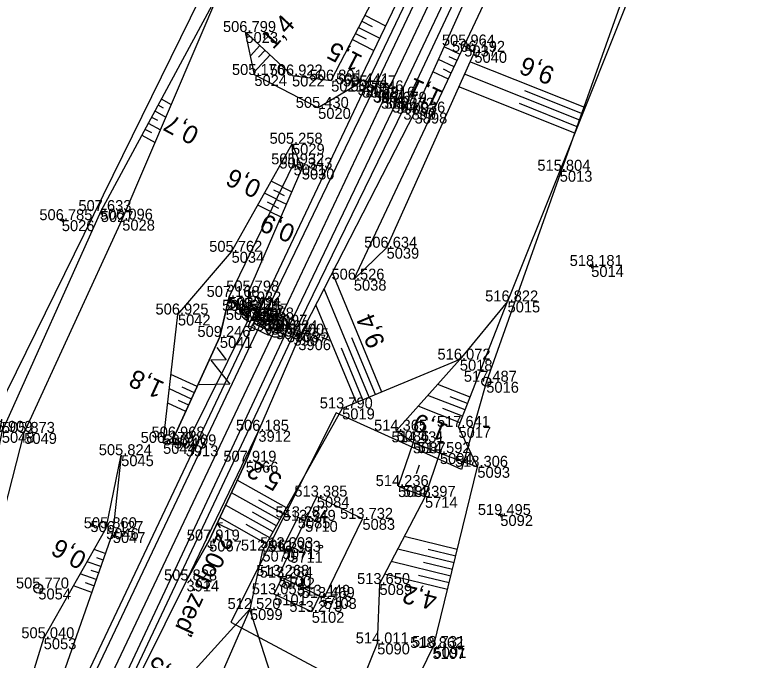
# Model space of a CAD drawing. Extents: x -1234191 to 23050, y -1290331 to -741191.
# Drawn here: x -864886.9 to -864806.3, y -1104067.8 to -1103997.2 of the extents above; entities that cross this region are included whole.
import ezdxf

# ---------------------------------------------------------------- set-up
doc = ezdxf.new("R2010")
doc.units = 0
for name, color, linetype in [('Vrstva 1', 7, 'Continuous'), ('Vrstva 13', 7, 'Continuous'), ('Vrstva 23', 7, 'Continuous'), ('Vrstva 4', 7, 'Continuous'), ('Vrstva 48', 7, 'Continuous'), ('Vrstva 49', 7, 'Continuous'), ('Vrstva 50', 7, 'Continuous'), ('Vrstva 53', 7, 'Continuous'), ('Vrstva 59', 7, 'Continuous'), ('Vrstva 60', 7, 'Continuous'), ('Vrstva 61', 7, 'Continuous'), ('Vrstva 7', 7, 'Continuous')]:
    doc.layers.add(name, color=color, linetype=linetype)

msp = doc.modelspace()

# ---------------------------------------------------------------- linework, layer by layer
at = {"layer": 'Vrstva 1'}
msp.add_lwpolyline([(-864742.93, -1103709.996), (-864743.322, -1103720.931), (-864744.881, -1103740.785), (-864746.479, -1103753.935), (-864747.494, -1103760.828), (-864751.09, -1103780.321), (-864755.8, -1103799.706), (-864761.696, -1103818.907), (-864765.694, -1103830.122), (-864769.495, -1103840.1), (-864772.781, -1103848.299), (-864778.142, -1103860.913), (-864787.322, -1103881.139), (-864796.999, -1103901.691), (-864815.614, -1103941.117), (-864831.342, -1103974.395), (-864846.425, -1104006.262), (-864858.229, -1104031.209), (-864882.501, -1104082.484), (-864901.047, -1104121.559), (-864916.565, -1104154.351)], dxfattribs=at)
at = {"layer": 'Vrstva 13'}
msp.add_line((-864862.939, -1104053.707), (-864864.753, -1104052.864), dxfattribs=at)
for points in [[(-864860.234, -1104042.713), (-864868.104, -1104059.089), (-864865.616, -1104054.722), (-864861.608, -1104046.097), (-864860.234, -1104042.713)], [(-864864.173, -1104052.803), (-864864.753, -1104052.864), (-864864.426, -1104053.347)]]:
    msp.add_lwpolyline(points, dxfattribs=at)
at = {"layer": 'Vrstva 23'}
for p, q in [((-864855.119, -1104052.567), (-864855.919, -1104052.181)), ((-864856.755, -1104055.959), (-864857.584, -1104055.559)), ((-864858.505, -1104060.6), (-864857.622, -1104058.782)), ((-864853.538, -1104060.765), (-864854.393, -1104062.526))]:
    msp.add_line(p, q, dxfattribs=at)
for points in [[(-864840.367, -1104045.154), (-864843.313, -1104043.979), (-864844.946, -1104048.764)], [(-864844.946, -1104048.764), (-864842, -1104049.939), (-864840.367, -1104045.154)], [(-864858.023, -1104058.587), (-864856.755, -1104055.959), (-864855.119, -1104052.567), (-864853.84, -1104049.915)], [(-864848.847, -1104052.349), (-864853.84, -1104049.915)], [(-864855.919, -1104052.181), (-864857.584, -1104055.559)], [(-864853.042, -1104061.006), (-864848.847, -1104052.349)], [(-864858.023, -1104058.587), (-864857.622, -1104058.782), (-864853.538, -1104060.765), (-864853.042, -1104061.006)], [(-864854.393, -1104062.526), (-864858.505, -1104060.6)]]:
    msp.add_lwpolyline(points, dxfattribs=at)
at = {"layer": 'Vrstva 4'}
for points in [[(-864780.531, -1103859.909), (-864789.661, -1103880.267), (-864799.383, -1103900.636), (-864817.744, -1103939.874), (-864818.845, -1103942.244), (-864819.484, -1103943.565), (-864833.373, -1103973.372), (-864848.524, -1104005.032), (-864860.326, -1104029.991), (-864884.544, -1104081.125), (-864903.402, -1104120.668)], [(-864918.06, -1104153.787), (-864902.69, -1104120.731), (-864883.932, -1104081.495), (-864859.693, -1104030.428), (-864847.698, -1104005.571), (-864832.656, -1103973.803), (-864816.78, -1103940.448), (-864798.224, -1103901.125), (-864788.645, -1103880.497), (-864779.457, -1103860.305)], [(-864915.109, -1104155.037), (-864899.785, -1104122.194), (-864881.056, -1104082.879), (-864857.116, -1104031.825), (-864845.153, -1104006.824), (-864830.114, -1103975.069), (-864814.322, -1103941.628), (-864795.537, -1103902.318), (-864785.908, -1103881.806), (-864776.725, -1103861.661)], [(-864775.975, -1103861.988), (-864784.551, -1103882.436), (-864794.963, -1103903.002), (-864813.66, -1103942.732), (-864829.437, -1103975.736), (-864844.367, -1104007.474), (-864856.388, -1104032.192), (-864880.51, -1104083.317), (-864899.037, -1104122.419)]]:
    msp.add_lwpolyline(points, dxfattribs=at)
at = {"layer": 'Vrstva 48'}
for p, q in [((-864848.576, -1103997.239), (-864846.312, -1103998.406)), ((-864848.92, -1103997.906), (-864847.777, -1103998.494)), ((-864849.263, -1103998.573), (-864846.959, -1103999.76)), ((-864849.607, -1103999.239), (-864848.444, -1103999.838)), ((-864849.95, -1103999.906), (-864847.606, -1104001.114)), ((-864860.056, -1104000.571), (-864861.107, -1104001.698)), ((-864859.508, -1104001.082), (-864860.214, -1104001.84)), ((-864838.161, -1104001.533), (-864839.912, -1104000.707)), ((-864858.959, -1104001.594), (-864860.733, -1104003.496)), ((-864838.8, -1104002.89), (-864840.526, -1104002.076)), ((-864838.48, -1104002.211), (-864839.35, -1104001.801)), ((-864824.499, -1104007.35), (-864837.082, -1104002.337)), ((-864839.44, -1104004.246), (-864841.14, -1104003.445)), ((-864839.12, -1104003.568), (-864839.977, -1104003.164)), ((-864825.055, -1104008.744), (-864837.696, -1104003.706)), ((-864825.61, -1104010.137), (-864838.31, -1104005.076)), ((-864824.777, -1104008.047), (-864831.083, -1104005.534)), ((-864870.869, -1104006.403), (-864869.76, -1104007)), ((-864825.332, -1104009.44), (-864831.668, -1104006.916)), ((-864871.58, -1104007.724), (-864870.35, -1104008.386)), ((-864871.224, -1104007.063), (-864870.64, -1104007.378)), ((-864871.935, -1104008.384), (-864871.29, -1104008.731)), ((-864872.291, -1104009.045), (-864870.94, -1104009.772)), ((-864872.646, -1104009.705), (-864871.941, -1104010.085)), ((-864873.002, -1104010.365), (-864871.53, -1104011.158)), ((-864857.579, -1104016.015), (-864858.843, -1104015.4)), ((-864857.908, -1104016.69), (-864858.558, -1104016.373)), ((-864857.599, -1104016.055), (-864856.577, -1104016.552)), ((-864858.236, -1104017.364), (-864859.576, -1104016.712)), ((-864857.927, -1104016.729), (-864857.401, -1104016.985)), ((-864858.893, -1104018.713), (-864860.309, -1104018.023)), ((-864858.564, -1104018.038), (-864859.253, -1104017.703)), ((-864858.584, -1104018.078), (-864858.027, -1104018.349)), ((-864858.255, -1104017.403), (-864857.173, -1104017.93)), ((-864858.912, -1104018.752), (-864857.769, -1104019.308)), ((-864846.732, -1104038.471), (-864852.135, -1104025.425)), ((-864848.118, -1104039.044), (-864853.034, -1104027.175)), ((-864849.504, -1104039.618), (-864853.932, -1104028.925)), ((-864847.425, -1104038.758), (-864850.005, -1104032.529)), ((-864848.811, -1104039.331), (-864851.147, -1104033.691)), ((-864866.926, -1104037.875), (-864869.796, -1104036.566)), ((-864867.549, -1104039.24), (-864869.977, -1104038.132)), ((-864867.237, -1104038.558), (-864868.562, -1104037.953)), ((-864837.066, -1104039.033), (-864840.608, -1104037.647)), ((-864837.613, -1104040.43), (-864841.673, -1104038.841)), ((-864837.34, -1104039.731), (-864839.24, -1104038.988)), ((-864868.171, -1104040.604), (-864870.158, -1104039.698)), ((-864867.86, -1104039.922), (-864868.964, -1104039.418)), ((-864838.16, -1104041.827), (-864842.738, -1104040.035)), ((-864837.886, -1104041.128), (-864840.046, -1104040.283)), ((-864870.08, -1104043.753), (-864869.899, -1104044.122)), ((-864869.411, -1104043.495), (-864869.622, -1104043.812)), ((-864868.787, -1104043.91), (-864868.994, -1104044.222)), ((-864857.164, -1104051.141), (-864862.549, -1104048.123)), ((-864857.898, -1104052.45), (-864863.183, -1104049.487)), ((-864857.531, -1104051.796), (-864860.199, -1104050.3)), ((-864858.631, -1104053.758), (-864863.817, -1104050.851)), ((-864858.264, -1104053.104), (-864860.882, -1104051.636)), ((-864859.364, -1104055.067), (-864864.451, -1104052.215)), ((-864858.998, -1104054.412), (-864861.566, -1104052.973)), ((-864838.467, -1104055.705), (-864844.274, -1104054.294)), ((-864876.989, -1104056.148), (-864878.217, -1104055.719)), ((-864838.822, -1104057.163), (-864844.989, -1104055.664)), ((-864838.644, -1104056.434), (-864841.638, -1104055.707)), ((-864877.236, -1104056.856), (-864877.915, -1104056.619)), ((-864877.484, -1104057.564), (-864878.969, -1104057.045)), ((-864839.176, -1104058.621), (-864845.705, -1104057.034)), ((-864838.999, -1104057.892), (-864842.173, -1104057.12)), ((-864877.979, -1104058.98), (-864879.722, -1104058.371)), ((-864877.731, -1104058.272), (-864878.538, -1104057.99)), ((-864839.53, -1104060.078), (-864846.42, -1104058.404)), ((-864839.353, -1104059.349), (-864842.708, -1104058.534)), ((-864878.474, -1104060.396), (-864880.474, -1104059.696)), ((-864878.226, -1104059.688), (-864879.162, -1104059.361))]:
    msp.add_line(p, q, dxfattribs=at)
at = {"layer": 'Vrstva 49'}
for p, q in [((-864881.507, -1104019.585), (-864881.977, -1104019.753)), ((-864881.826, -1104019.434), (-864881.658, -1104019.904)), ((-864823.576, -1104024.598), (-864824.046, -1104024.766)), ((-864823.895, -1104024.447), (-864823.727, -1104024.917)), ((-864863.446, -1104028.065), (-864861.348, -1104030.588)), ((-864833.524, -1104051.847), (-864833.994, -1104052.015)), ((-864833.843, -1104051.696), (-864833.675, -1104052.166))]:
    msp.add_line(p, q, dxfattribs=at)
for points in [[(-864855.951, -1103977.534), (-864864.356, -1103994.304), (-864877.474, -1104018.673), (-864888.308, -1104042.831), (-864891.823, -1104060.402), (-864893.17, -1104067.013)], [(-864837.211, -1103979.358), (-864849.37, -1104004.807), (-864853.693, -1104007.385), (-864860.673, -1104003.782), (-864861.652, -1103999.083)], [(-864861.652, -1103999.083), (-864856.55, -1104003.84), (-864852.265, -1104004.4), (-864847.239, -1103994.643), (-864841.999, -1103983.588), (-864840.575, -1103980.39)], [(-864818.753, -1103992.929), (-864827.254, -1104014.263), (-864832.968, -1104028.562)], [(-864893.17, -1104067.013), (-864890.581, -1104061.225), (-864885.853, -1104042.944), (-864875.129, -1104019.611), (-864864.356, -1103994.304)], [(-864835.004, -1103994.799), (-864837.701, -1104000.559), (-864836.596, -1104001.253), (-864846.206, -1104022.684), (-864849.785, -1104026.176)], [(-864837.647, -1103995.652), (-864843.135, -1104007.897), (-864855.865, -1104032.689), (-864860.234, -1104042.713)], [(-864849.785, -1104026.176), (-864837.701, -1104000.559)], [(-864870.661, -1104044.038), (-864869.035, -1104029.994), (-864863.166, -1104023.131), (-864856.554, -1104011.308)], [(-864863.446, -1104028.065), (-864856.382, -1104013.556), (-864856.554, -1104011.308)], [(-864856.554, -1104011.308), (-864855.482, -1104014.019)], [(-864855.482, -1104014.019), (-864861.302, -1104027.479), (-864861.348, -1104030.588)], [(-864856.382, -1104013.556), (-864855.482, -1104014.019)], [(-864869.472, -1104043.455), (-864864.448, -1104032.445), (-864863.446, -1104028.065)], [(-864863.446, -1104028.065), (-864864.448, -1104032.445), (-864869.472, -1104043.455)], [(-864863.446, -1104028.065), (-864861.348, -1104030.588), (-864868.184, -1104044.311)], [(-864836.268, -1104046.657), (-864838.339, -1104042.285), (-864832.968, -1104028.562)], [(-864832.968, -1104028.562), (-864838.185, -1104034.931)], [(-864838.185, -1104034.931), (-864851.068, -1104040.266), (-864859.789, -1104055.824), (-864861.155, -1104062.219), (-864872.446, -1104074.654), (-864879.925, -1104082.921)], [(-864838.185, -1104034.931), (-864845.117, -1104042.701), (-864843.313, -1104043.979), (-864840.367, -1104045.154)], [(-864860.234, -1104042.713), (-864861.608, -1104046.097), (-864865.616, -1104054.722), (-864868.104, -1104059.089)], [(-864870.661, -1104044.038), (-864869.472, -1104043.455), (-864868.184, -1104044.311)], [(-864869.472, -1104043.455), (-864868.184, -1104044.311)], [(-864870.661, -1104044.038), (-864868.184, -1104044.311)], [(-864875.247, -1104045.385), (-864876.165, -1104053.793), (-864885.63, -1104080.859), (-864905.435, -1104119.884), (-864915.902, -1104144.265), (-864915.854, -1104146.761)], [(-864886.328, -1104073.922), (-864883.721, -1104065.416), (-864876.888, -1104053.378), (-864875.247, -1104045.385)], [(-864846.983, -1104059.482), (-864842, -1104049.939), (-864840.367, -1104045.154)], [(-864840.367, -1104045.154), (-864836.268, -1104046.657)], [(-864841.175, -1104066.482), (-864841.058, -1104066.364), (-864836.268, -1104046.657)], [(-864868.104, -1104059.089), (-864879.925, -1104082.921)], [(-864846.983, -1104059.482), (-864847.227, -1104065.98), (-864850.223, -1104073.386), (-864852.975, -1104075.039), (-864859.536, -1104079.802), (-864864.804, -1104084.023)], [(-864861.155, -1104062.219), (-864866.082, -1104073.492)], [(-864852.975, -1104075.039), (-864858.933, -1104069.166), (-864861.155, -1104062.219)], [(-864890.051, -1104120.364), (-864883.226, -1104113.358), (-864881.59, -1104112.007), (-864872.059, -1104102.785), (-864856.659, -1104087.136), (-864844.601, -1104073.585), (-864841.175, -1104066.482)]]:
    msp.add_lwpolyline(points, dxfattribs=at)
at = {"layer": 'Vrstva 50'}
msp.add_line((-864884.291, -1104059.924), (-864884.333, -1104060.014), dxfattribs=at)
msp.add_lwpolyline([(-864864.788, -1104033.615), (-864863.753, -1104034.935), (-864865.43, -1104034.971), (-864863.36, -1104037.61), (-864866.714, -1104037.683)], dxfattribs=at)
msp.add_circle((-864884.312, -1104059.969), 0.5, dxfattribs=at)
at = {"layer": 'Vrstva 53'}
msp.add_line((-864835.275, -1104037.304), (-864835.317, -1104037.394), dxfattribs=at)
for points in [[(-864807.11, -1103958.19), (-864822.22, -1104000.506), (-864835.282, -1104037.319), (-864838.007, -1104046.952), (-864851.715, -1104040.756), (-864863.241, -1104063.669), (-864844.615, -1104073.615), (-864887.124, -1104118.022), (-864905.228, -1104169.337), (-864947.721, -1104257.324), (-865004.66, -1104374.194), (-865032.104, -1104446.327), (-865047.809, -1104514.607), (-865065.291, -1104601.643)], [(-865075.53, -1104555.37), (-865046.622, -1104434.513), (-865013.74, -1104347.437), (-864969.42, -1104244.671), (-864930.598, -1104141.919), (-864898.817, -1104101.186), (-864887.777, -1104038.425), (-864851.8, -1103965.2)]]:
    msp.add_lwpolyline(points, dxfattribs=at)
msp.add_circle((-864835.296, -1104037.349), 0.499, dxfattribs=at)
at = {"layer": 'Vrstva 59'}
msp.add_line((-864842.937, -1104047.397), (-864842.615, -1104046.451), dxfattribs=at)
msp.add_circle((-864853.387, -1104055.401), 0.175, dxfattribs=at)
at = {"layer": 'Vrstva 60'}
for p, q in [((-864861.652, -1103999.083), (-864861.652, -1103999.083)), ((-864837.701, -1104000.559), (-864837.701, -1104000.559)), ((-864836.596, -1104001.253), (-864836.596, -1104001.253)), ((-864860.673, -1104003.782), (-864860.673, -1104003.782)), ((-864856.55, -1104003.84), (-864856.55, -1104003.84)), ((-864852.265, -1104004.4), (-864852.265, -1104004.4)), ((-864849.37, -1104004.807), (-864849.37, -1104004.807)), ((-864848.524, -1104005.032), (-864848.524, -1104005.032)), ((-864847.698, -1104005.571), (-864847.698, -1104005.571)), ((-864846.425, -1104006.262), (-864846.425, -1104006.262)), ((-864845.153, -1104006.824), (-864845.153, -1104006.824)), ((-864853.693, -1104007.385), (-864853.693, -1104007.385)), ((-864844.367, -1104007.474), (-864844.367, -1104007.474)), ((-864843.135, -1104007.897), (-864843.135, -1104007.897)), ((-864856.554, -1104011.308), (-864856.554, -1104011.308)), ((-864856.382, -1104013.556), (-864856.382, -1104013.556)), ((-864855.482, -1104014.019), (-864855.482, -1104014.019)), ((-864827.254, -1104014.263), (-864827.254, -1104014.263)), ((-864877.474, -1104018.673), (-864877.474, -1104018.673)), ((-864881.742, -1104019.669), (-864881.742, -1104019.669)), ((-864875.129, -1104019.611), (-864875.129, -1104019.611)), ((-864846.206, -1104022.684), (-864846.206, -1104022.684)), ((-864863.166, -1104023.131), (-864863.166, -1104023.131)), ((-864823.811, -1104024.682), (-864823.811, -1104024.682)), ((-864849.785, -1104026.176), (-864849.785, -1104026.176)), ((-864861.302, -1104027.479), (-864861.302, -1104027.479)), ((-864863.446, -1104028.065), (-864863.446, -1104028.065)), ((-864832.968, -1104028.562), (-864832.968, -1104028.562)), ((-864861.138, -1104029.374), (-864861.138, -1104029.374)), ((-864869.035, -1104029.994), (-864869.035, -1104029.994)), ((-864861.748, -1104029.585), (-864861.748, -1104029.585)), ((-864860.326, -1104029.991), (-864860.326, -1104029.991)), ((-864861.348, -1104030.588), (-864861.348, -1104030.588)), ((-864859.693, -1104030.428), (-864859.693, -1104030.428)), ((-864858.229, -1104031.209), (-864858.229, -1104031.209)), ((-864857.116, -1104031.825), (-864857.116, -1104031.825)), ((-864864.448, -1104032.445), (-864864.448, -1104032.445)), ((-864856.388, -1104032.192), (-864856.388, -1104032.192)), ((-864855.865, -1104032.689), (-864855.865, -1104032.689)), ((-864838.185, -1104034.931), (-864838.185, -1104034.931)), ((-864835.296, -1104037.349), (-864835.296, -1104037.349)), ((-864851.068, -1104040.266), (-864851.068, -1104040.266)), ((-864838.339, -1104042.285), (-864838.339, -1104042.285)), ((-864885.853, -1104042.944), (-864885.853, -1104042.944)), ((-864860.234, -1104042.713), (-864860.234, -1104042.713)), ((-864845.117, -1104042.701), (-864845.117, -1104042.701)), ((-864869.472, -1104043.455), (-864869.472, -1104043.455)), ((-864843.313, -1104043.979), (-864843.313, -1104043.979)), ((-864870.661, -1104044.038), (-864870.661, -1104044.038)), ((-864868.184, -1104044.311), (-864868.184, -1104044.311)), ((-864875.247, -1104045.385), (-864875.247, -1104045.385)), ((-864840.367, -1104045.154), (-864840.367, -1104045.154)), ((-864861.608, -1104046.097), (-864861.608, -1104046.097)), ((-864836.268, -1104046.657), (-864836.268, -1104046.657)), ((-864844.946, -1104048.764), (-864844.946, -1104048.764)), ((-864853.84, -1104049.915), (-864853.84, -1104049.915)), ((-864842, -1104049.939), (-864842, -1104049.939)), ((-864833.759, -1104051.931), (-864833.759, -1104051.931)), ((-864855.919, -1104052.181), (-864855.919, -1104052.181)), ((-864855.119, -1104052.567), (-864855.119, -1104052.567)), ((-864848.847, -1104052.349), (-864848.847, -1104052.349)), ((-864876.888, -1104053.378), (-864876.888, -1104053.378)), ((-864876.165, -1104053.793), (-864876.165, -1104053.793)), ((-864865.616, -1104054.722), (-864865.616, -1104054.722)), ((-864859.789, -1104055.824), (-864859.789, -1104055.824)), ((-864857.584, -1104055.559), (-864857.584, -1104055.559)), ((-864856.755, -1104055.959), (-864856.755, -1104055.959)), ((-864868.104, -1104059.089), (-864868.104, -1104059.089)), ((-864858.023, -1104058.587), (-864858.023, -1104058.587)), ((-864857.622, -1104058.782), (-864857.622, -1104058.782)), ((-864884.312, -1104059.969), (-864884.312, -1104059.969)), ((-864846.983, -1104059.482), (-864846.983, -1104059.482)), ((-864858.505, -1104060.6), (-864858.505, -1104060.6)), ((-864853.538, -1104060.765), (-864853.538, -1104060.765)), ((-864853.042, -1104061.006), (-864853.042, -1104061.006)), ((-864861.155, -1104062.219), (-864861.155, -1104062.219)), ((-864854.393, -1104062.526), (-864854.393, -1104062.526)), ((-864883.721, -1104065.416), (-864883.721, -1104065.416)), ((-864847.227, -1104065.98), (-864847.227, -1104065.98)), ((-864841.175, -1104066.482), (-864841.175, -1104066.482)), ((-864841.058, -1104066.364), (-864841.058, -1104066.364))]:
    msp.add_line(p, q, dxfattribs=at)
at = {"layer": 'Vrstva 7'}
for p, q in [((-864861.138, -1104029.374), (-864860.575, -1104029.64)), ((-864861.727, -1104029.54), (-864861.769, -1104029.63))]:
    msp.add_line(p, q, dxfattribs=at)
msp.add_lwpolyline([(-864859.83, -1104028.066), (-864857.585, -1104029.128), (-864859.077, -1104032.281), (-864861.322, -1104031.219)], close=True, dxfattribs=at)
for centre, radius in [((-864861.748, -1104029.585), 0.5), ((-864858.245, -1104031.243), 1.246), ((-864858.245, -1104031.243), 0.752)]:
    msp.add_circle(centre, radius, dxfattribs=at)

# ---------------------------------------------------------------- texts
at = {"layer": 'Vrstva 13'}
for s, p in [('2,0', (-864864.678, -1104053.771)), ('op.zeď', (-864866.01, -1104056.976))]:
    msp.add_text(s, height=2, rotation=245.07591, dxfattribs=at).set_placement(p)
at = {"layer": 'Vrstva 48'}
for s, rotation, p in [('1,4', 47.00416, (-864858.637, -1104001.068)), ('1,5', 152.74622, (-864848.705, -1104001.768)), ('9,6', 158.21794, (-864827.653, -1104003.08)), ('1,1', 154.7459, (-864839.892, -1104005.618)), ('0,7', 151.70611, (-864866.563, -1104009.757)), ('0,6', 154.03993, (-864859.756, -1104015.559)), ('0,9', 156.61672, (-864856.049, -1104020.389)), ('9,4', 112.49501, (-864846.327, -1104033.13)), ('1,8', 155.4722, (-864870.387, -1104037.471)), ('1,9', 158.62528, (-864839.333, -1104042.091)), ('5,2', 150.73174, (-864857.467, -1104047.677)), ('0,6', 150.41992, (-864878.867, -1104056.25)), ('4,2', 166.33856, (-864840.539, -1104060.45)), ('3,5', 137.7605, (-864868.676, -1104069.691))]:
    msp.add_text(s, height=2, rotation=rotation, dxfattribs=at).set_placement(p)
at = {"layer": 'Vrstva 60'}
for s, p in [('5023', (-864861.652, -1104000.283)), ('5037', (-864837.701, -1104001.759)), ('5040', (-864836.596, -1104002.453)), ('5024', (-864860.673, -1104004.982)), ('5022', (-864856.55, -1104005.04)), ('5021', (-864852.265, -1104005.6)), ('3903', (-864849.37, -1104006.007)), ('3902', (-864848.524, -1104006.232)), ('3901', (-864847.698, -1104006.771)), ('3896', (-864846.425, -1104007.462)), ('3900', (-864845.153, -1104008.024)), ('5020', (-864853.693, -1104008.585)), ('3899', (-864844.367, -1104008.674)), ('3898', (-864843.135, -1104009.097)), ('5029', (-864856.554, -1104012.508)), ('5031', (-864856.382, -1104014.756)), ('5030', (-864855.482, -1104015.219)), ('5013', (-864827.254, -1104015.463)), ('5027', (-864877.474, -1104019.873)), ('5026', (-864881.742, -1104020.869)), ('5028', (-864875.129, -1104020.811)), ('5039', (-864846.206, -1104023.884)), ('5034', (-864863.166, -1104024.331)), ('5014', (-864823.811, -1104025.882)), ('5038', (-864849.785, -1104027.376)), ('5032', (-864861.302, -1104028.679)), ('5033', (-864863.446, -1104029.265)), ('5015', (-864832.968, -1104029.762)), ('3926', (-864861.138, -1104030.574)), ('5042', (-864869.035, -1104031.194)), ('5035', (-864861.748, -1104030.785)), ('3910', (-864860.326, -1104031.191)), ('3911', (-864861.348, -1104031.788)), ('3909', (-864859.693, -1104031.628)), ('3904', (-864858.229, -1104032.409)), ('3908', (-864857.116, -1104033.025)), ('5041', (-864864.448, -1104033.645)), ('3907', (-864856.388, -1104033.392)), ('3906', (-864855.865, -1104033.889)), ('5018', (-864838.185, -1104036.131)), ('5016', (-864835.296, -1104038.549)), ('5019', (-864851.068, -1104041.466)), ('5017', (-864838.339, -1104043.485)), ('5048', (-864888.308, -1104044.031)), ('5049', (-864885.853, -1104044.144)), ('3912', (-864860.234, -1104043.913)), ('5086', (-864845.117, -1104043.901)), ('5043', (-864869.472, -1104044.655)), ('5087', (-864843.313, -1104045.179)), ('5044', (-864870.661, -1104045.238)), ('3913', (-864868.184, -1104045.511)), ('5045', (-864875.247, -1104046.585)), ('5094', (-864840.367, -1104046.354)), ('5066', (-864861.608, -1104047.297)), ('5093', (-864836.268, -1104047.857)), ('5088', (-864844.946, -1104049.964)), ('5084', (-864853.84, -1104051.115)), ('5714', (-864842, -1104051.139)), ('5092', (-864833.759, -1104053.131)), ('5085', (-864855.919, -1104053.381)), ('5710', (-864855.119, -1104053.767)), ('5083', (-864848.847, -1104053.549)), ('5046', (-864876.888, -1104054.578)), ('5047', (-864876.165, -1104054.993)), ('5067', (-864865.616, -1104055.922)), ('5070', (-864859.789, -1104057.024)), ('5071', (-864857.584, -1104056.759)), ('5711', (-864856.755, -1104057.159)), ('3914', (-864868.104, -1104060.289)), ('5100', (-864858.023, -1104059.787)), ('5712', (-864857.622, -1104059.982)), ('5054', (-864884.312, -1104061.169)), ('5089', (-864846.983, -1104060.682)), ('5101', (-864858.505, -1104061.8)), ('5713', (-864853.538, -1104061.965)), ('5103', (-864853.042, -1104062.206)), ('5099', (-864861.155, -1104063.419)), ('5102', (-864854.393, -1104063.726)), ('5053', (-864883.721, -1104066.616)), ('5090', (-864847.227, -1104067.18)), ('5107', (-864841.175, -1104067.682)), ('5091', (-864841.058, -1104067.564))]:
    msp.add_text(s, height=1.2, dxfattribs=at).set_placement(p)
at = {"layer": 'Vrstva 61'}
for s, p in [('506.799', (-864864.106, -1103999.083)), ('505.964', (-864840.152, -1104000.559)), ('506.192', (-864839.044, -1104001.253)), ('505.176', (-864863.125, -1104003.782)), ('506.922', (-864858.998, -1104003.84)), ('506.891', (-864854.622, -1104004.4)), ('505.441', (-864851.727, -1104004.807)), ('505.447', (-864850.976, -1104005.032)), ('505.646', (-864850.15, -1104005.571)), ('505.916', (-864848.877, -1104006.262)), ('505.679', (-864847.607, -1104006.824)), ('505.430', (-864856.144, -1104007.385)), ('505.372', (-864846.815, -1104007.474)), ('504.936', (-864845.587, -1104007.897)), ('505.258', (-864859.008, -1104011.308)), ('505.932', (-864858.83, -1104013.556)), ('505.343', (-864857.934, -1104014.019)), ('515.804', (-864829.705, -1104014.263)), ('507.633', (-864879.926, -1104018.673)), ('506.785', (-864884.198, -1104019.669)), ('506.096', (-864877.581, -1104019.611)), ('505.762', (-864865.614, -1104023.131)), ('506.634', (-864848.657, -1104022.684)), ('518.181', (-864826.168, -1104024.682)), ('506.526', (-864852.237, -1104026.176)), ('505.798', (-864863.756, -1104027.479)), ('507.168', (-864865.9, -1104028.065)), ('516.822', (-864835.416, -1104028.562)), ('506.344', (-864864.199, -1104029.585)), ('505.724', (-864863.589, -1104029.374)), ('506.925', (-864871.491, -1104029.994)), ('505.762', (-864863.796, -1104030.588)), ('505.717', (-864862.778, -1104029.991)), ('505.958', (-864862.147, -1104030.428)), ('506.197', (-864860.681, -1104031.209)), ('505.924', (-864859.567, -1104031.825)), ('505.700', (-864858.839, -1104032.192)), ('509.246', (-864866.9, -1104032.445)), ('505.755', (-864858.321, -1104032.689)), ('516.072', (-864840.633, -1104034.931)), ('517.487', (-864837.748, -1104037.349)), ('513.790', (-864853.519, -1104040.266)), ('506.185', (-864862.69, -1104042.713)), ('514.365', (-864847.573, -1104042.701)), ('517.641', (-864840.696, -1104042.285)), ('506.909', (-864890.762, -1104042.831)), ('505.873', (-864888.305, -1104042.944)), ('506.968', (-864871.926, -1104043.455)), ('506.179', (-864873.115, -1104044.038)), ('506.009', (-864870.638, -1104044.311)), ('514.431', (-864845.67, -1104043.979)), ('514.592', (-864842.815, -1104045.154)), ('505.824', (-864877.698, -1104045.385)), ('507.919', (-864864.062, -1104046.097)), ('518.306', (-864838.72, -1104046.657)), ('514.236', (-864847.398, -1104048.764)), ('513.385', (-864856.296, -1104049.915)), ('514.397', (-864844.452, -1104049.939)), ('513.282', (-864858.367, -1104052.181)), ('513.732', (-864851.295, -1104052.349)), ('519.495', (-864836.215, -1104051.931)), ('513.349', (-864857.573, -1104052.567)), ('505.860', (-864879.339, -1104053.378)), ('506.127', (-864878.617, -1104053.793)), ('507.919', (-864868.07, -1104054.722)), ('513.303', (-864860.036, -1104055.559)), ('512.961', (-864862.146, -1104055.824)), ('513.303', (-864859.207, -1104055.959)), ('513.268', (-864860.477, -1104058.587)), ('513.284', (-864860.073, -1104058.782)), ('505.828', (-864870.558, -1104059.089)), ('513.650', (-864849.434, -1104059.482)), ('505.770', (-864886.763, -1104059.969)), ('513.053', (-864860.957, -1104060.6)), ('513.449', (-864855.992, -1104060.765)), ('513.469', (-864855.496, -1104061.006)), ('512.520', (-864863.606, -1104062.219)), ('513.273', (-864856.845, -1104062.526)), ('505.040', (-864886.172, -1104065.416)), ('514.011', (-864849.584, -1104065.98)), ('518.862', (-864843.623, -1104066.482)), ('518.731', (-864843.415, -1104066.364))]:
    msp.add_text(s, height=1.2, dxfattribs=at).set_placement(p)
at = {"layer": 'Vrstva 7'}
msp.add_text('KM', height=1.2469, rotation=244.67821, dxfattribs=at).set_placement((-864859.58, -1104028.986))

doc.saveas('drawing.dxf')
